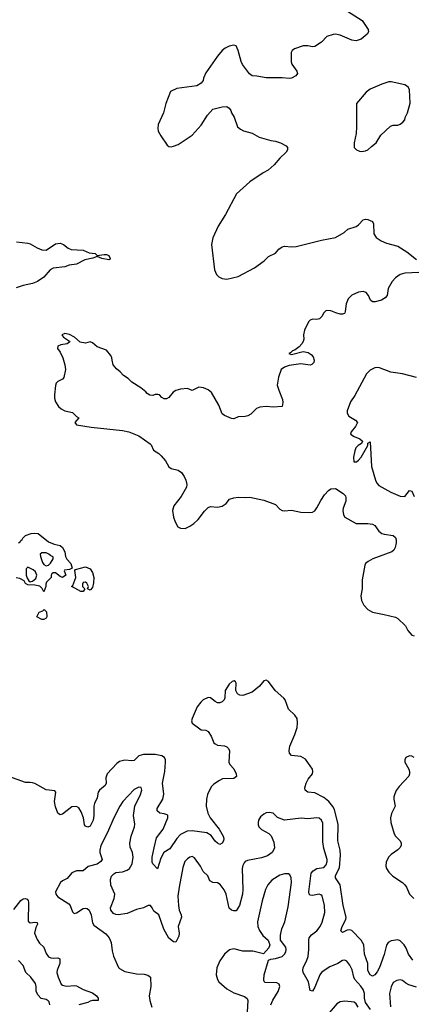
# Model space of a CAD drawing. Header units: inches. Extents: x 1603819 to 1745079, y 385938 to 533966.
# Tile 343 of 561: x 1665080 to 1668474, y 444016 to 452536. Entities that reach past the tile are written whole.
import ezdxf

# ---------------------------------------------------------------- set-up
doc = ezdxf.new("R2010")
doc.units = ezdxf.units.IN
doc.header["$MEASUREMENT"] = 0
doc.layers.add('B6464', color=7, linetype='Continuous')
doc.layers.add('B6465', color=7, linetype='Continuous')

msp = doc.modelspace()

# ---------------------------------------------------------------- linework, layer by layer
at = {"layer": 'B6464', "color": 5}
for points, elevation in [([(1667710.5, 450000), (1667692.8, 449967.2), (1667671.7, 449948.3), (1667650, 449943), (1667610, 449944.2), (1667590, 449937), (1667577.4, 449922.6), (1667541.1, 449850), (1667533.7, 449810), (1667536, 449770), (1667531.5, 449750), (1667519.6, 449730), (1667496, 449704), (1667460.2, 449679.8), (1667437.1, 449670), (1667424.1, 449655.9), (1667407.5, 449647.5), (1667430, 449638.4), (1667530, 449665.7), (1667574.7, 449654.7), (1667599.9, 449639.9), (1667618, 449618), (1667625.5, 449590), (1667624, 449570), (1667606.6, 449553.4), (1667590, 449547.6), (1667510, 449558.9), (1667410, 449544.5), (1667370.4, 449529.6), (1667341, 449510), (1667317.3, 449442.7), (1667307.2, 449372.8), (1667319.6, 449330), (1667352.4, 449250), (1667355.8, 449224.2), (1667350, 449189.2), (1667270, 449182.9), (1667209.5, 449189.5), (1667155.6, 449184.4), (1667127.7, 449172.3), (1667077.8, 449122.2), (1667053.3, 449106.7), (1667030, 449100.9), (1666970, 449099.3), (1666930, 449083.1), (1666910, 449083.5), (1666849.2, 449110), (1666830, 449126), (1666801.7, 449201.7), (1666737.6, 449310), (1666710, 449334), (1666670, 449351.6), (1666630, 449354.7), (1666570, 449327.8), (1666530, 449343.6), (1666470, 449337.4), (1666430, 449326.3), (1666406, 449314), (1666370, 449265.2), (1666350, 449255.3), (1666330, 449255.3), (1666310, 449268), (1666290, 449288.7), (1666272.9, 449292.9), (1666250, 449293.2), (1666230, 449285.2), (1666206, 449286), (1666180.9, 449300.9), (1666170, 449315.3), (1666128, 449350), (1666050, 449398), (1666018, 449430), (1665978, 449458), (1665948, 449490), (1665915.5, 449515.5), (1665889.2, 449550), (1665878, 449590), (1665877, 449610), (1665867, 449630), (1665830, 449676.2), (1665750, 449705.1), (1665710, 449739.1), (1665690, 449748), (1665650, 449735.4), (1665604.1, 449744.1), (1665555.1, 449790), (1665510, 449812.2), (1665470, 449820.8), (1665444.9, 449810), (1665450, 449800.7), (1665458, 449790), (1665510, 449754), (1665512.3, 449747.7), (1665491.3, 449730), (1665436.5, 449723.5), (1665408.4, 449710), (1665408.2, 449690), (1665430, 449658.8), (1665452.7, 449610), (1665470.5, 449550), (1665476.3, 449510), (1665460.4, 449439.6), (1665450, 449425.2), (1665410, 449404), (1665396, 449390), (1665390.4, 449369.6), (1665379.6, 449290), (1665381.3, 449261.3), (1665389.1, 449229.1), (1665416.4, 449190), (1665437.1, 449170), (1665470, 449151.8), (1665537.1, 449137.1), (1665570, 449101), (1665591.3, 449090), (1665558, 449050), (1665571.3, 449030), (1665698, 449010), (1665970, 448982), (1666022.8, 448970), (1666110, 448935.5), (1666206.6, 448866.6), (1666216.1, 448856.1), (1666237.3, 448810), (1666282, 448782), (1666303.1, 448763.1), (1666339.2, 448719.2), (1666370, 448666.8), (1666390, 448653.4), (1666450, 448639.1), (1666477.7, 448617.7), (1666502, 448582), (1666517.1, 448550), (1666525.2, 448514.8), (1666522, 448490), (1666476.4, 448410), (1666411.7, 448330), (1666402, 448290), (1666409.1, 448230), (1666424, 448190), (1666448.3, 448148.3), (1666470, 448135.8), (1666510, 448134.4), (1666550, 448152.4), (1666584.1, 448175.9), (1666621.6, 448210), (1666676.2, 448283.8), (1666710, 448315.5), (1666730, 448323), (1666790, 448317.6), (1666830, 448324.9), (1666864.5, 448350), (1666894, 448386), (1666930, 448399.1), (1666970, 448404), (1667030, 448401), (1667070, 448404.7), (1667190, 448377.3), (1667290, 448340.7), (1667330, 448301.6), (1667350, 448288.9), (1667370, 448284.6), (1667430, 448292), (1667510, 448274.4), (1667589.4, 448270.6), (1667610, 448274.8), (1667630, 448286.8), (1667650, 448310.8), (1667684, 448376), (1667716.2, 448423.8), (1667750, 448463.1), (1667770, 448475.8), (1667810, 448479.3), (1667876, 448436), (1667896.3, 448416.3), (1667899.6, 448399.6), (1667898, 448370), (1667876.5, 448310), (1667874.3, 448290), (1667879.5, 448250), (1667890.5, 448230), (1667990, 448176.5), (1668090, 448175.8), (1668130.3, 448170.4), (1668150, 448159.1), (1668184.2, 448110), (1668210, 448090.3), (1668230, 448083.2), (1668310, 448071.7), (1668330, 448055.3), (1668335.3, 448035.3), (1668335.6, 448010), (1668325, 447970), (1668313.5, 447946.5), (1668296.1, 447930), (1668133.4, 447870), (1668092.6, 447847.4), (1668070.6, 447830), (1668063.4, 447816.6), (1668040.4, 447690), (1668039.5, 447610), (1668028.7, 447550), (1668035.8, 447510), (1668054, 447470), (1668090, 447432.2), (1668130, 447408.9), (1668230.2, 447390.2), (1668330, 447364.9), (1668350, 447355.5), (1668414, 447290), (1668434.8, 447250), (1668470, 447211), (1668490, 447202.8)], 320), ([(1667889.9, 450000), (1667886.7, 449993.3), (1667870, 449986.6), (1667850, 449986.9), (1667813.2, 450000)], 320), ([(1668510, 449440.5), (1668390, 449472.1), (1668287.3, 449487.2), (1668190, 449522), (1668170, 449526.6), (1668150, 449524.5), (1668110, 449502), (1668079.3, 449470), (1667977, 449283), (1667938.7, 449230), (1667911.8, 449150), (1667912, 449130), (1667924.2, 449104.2), (1667984, 449070), (1668001, 449050), (1667983.5, 449016.5), (1667946, 448970), (1667938.8, 448950), (1667971, 448930), (1668021, 448910), (1668042.8, 448890), (1668036, 448870), (1668006, 448850), (1667986.8, 448830), (1667975.9, 448804.1), (1667966, 448750), (1667967.3, 448710), (1667992, 448710), (1668010, 448723.1), (1668032.8, 448750), (1668089, 448850), (1668089.1, 448870.9), (1668110, 448882), (1668122.4, 448670), (1668156.5, 448550), (1668166.4, 448526.4), (1668184.2, 448504.2), (1668288.2, 448448.2), (1668370, 448412), (1668410, 448410.6), (1668450, 448461), (1668470, 448456), (1668490, 448411)], 340), ([(1665069.6, 448010.4), (1665083.2, 448016.8), (1665089.4, 448030), (1665102, 448038), (1665106.6, 448050), (1665130, 448071.8), (1665178, 448090), (1665210, 448093.1), (1665238.8, 448090), (1665330, 448017.3), (1665378, 447998), (1665430, 447986), (1665450.7, 447970), (1665470, 447932), (1665474.8, 447890), (1665487.7, 447867.7), (1665522.8, 447830), (1665534, 447790), (1665510, 447778), (1665467.1, 447772.9), (1665465.4, 447765.4), (1665478, 447730), (1665450, 447708.7), (1665430, 447718), (1665390, 447748.7), (1665370, 447748.7), (1665358, 447742), (1665351.3, 447730), (1665351, 447709), (1665311, 447670), (1665304.7, 447650), (1665304.7, 447630), (1665290, 447586), (1665274.6, 447614.6), (1665253.6, 447633.6), (1665210, 447642), (1665150, 447646), (1665130, 447658), (1665118.9, 447678.9), (1665081.6, 447701.6), (1665050, 447705.6)], 280), ([(1668477.4, 444397.4), (1668441.3, 444450), (1668421.5, 444501.5), (1668404.5, 444530), (1668370, 444564), (1668350, 444572.7), (1668290, 444565.4), (1668264.2, 444550), (1668252.1, 444527.9), (1668230, 444447.6), (1668190, 444334.5), (1668170, 444296.2), (1668150, 444272), (1668130, 444258), (1668109.5, 444270), (1668090, 444308.7), (1668089.8, 444370), (1668061.2, 444450), (1668054, 444530), (1668032.6, 444570), (1667950, 444654.7), (1667930, 444661.2), (1667910, 444657.3), (1667870, 444636.9), (1667855.6, 444650), (1667866.3, 444690), (1667899.9, 444750), (1667902.7, 444770), (1667877.3, 444870), (1667851.3, 445050), (1667809.8, 445110), (1667808.9, 445130), (1667844.6, 445195.4), (1667853.9, 445306.2), (1667849, 445350), (1667828.9, 445431.1), (1667832.9, 445572.9), (1667802.3, 445702.3), (1667787.7, 445727.7), (1667751.9, 445770), (1667710, 445805), (1667630, 445844.4), (1667570, 445851.1), (1667547.9, 445867.9), (1667544.8, 445890), (1667556.5, 445930), (1667575.2, 445964.8), (1667611.6, 446010), (1667615.3, 446030), (1667609.8, 446050), (1667550, 446136.4), (1667510, 446159.8), (1667430, 446168.7), (1667413.5, 446190), (1667410.8, 446210), (1667414.6, 446250), (1667458, 446350), (1667477.6, 446410), (1667482, 446450), (1667477.3, 446490), (1667458, 446518), (1667404.4, 446570), (1667373.5, 446650), (1667363.6, 446663.6), (1667289.6, 446730), (1667230, 446809.3), (1667210, 446819.3), (1667190, 446816), (1667152, 446768), (1667090, 446716.9), (1667010, 446686.9), (1666982, 446690), (1666962, 446702), (1666947.6, 446730), (1666950, 446795.3), (1666945.6, 446805.6), (1666933.9, 446813.9), (1666916, 446810), (1666890, 446787), (1666855.8, 446730), (1666853.3, 446666.7), (1666848.4, 446650), (1666830, 446633.3), (1666810, 446625.4), (1666790, 446625.4), (1666770, 446634.7), (1666730, 446668.9), (1666710, 446671.3), (1666666.6, 446650), (1666644.5, 446630), (1666614.1, 446590), (1666570.2, 446490), (1666566.6, 446470), (1666570, 446448), (1666638, 446398), (1666650, 446392.2), (1666690, 446388.5), (1666710, 446376.3), (1666736.5, 446336.5), (1666759.3, 446279.3), (1666768.5, 446268.5), (1666790, 446259.3), (1666851.7, 446251.7), (1666870, 446243.8), (1666885.5, 446230), (1666893.1, 446210), (1666889, 446110), (1666896.5, 446090), (1666931.9, 446051.9), (1666950.4, 446009.6), (1666953, 445987), (1666931, 445970), (1666834.6, 445965.4), (1666806.7, 445953.3), (1666758.4, 445921.6), (1666738.9, 445901.1), (1666724.4, 445875.6), (1666704.9, 445830), (1666694.9, 445790), (1666691.6, 445730), (1666705.2, 445670), (1666726.9, 445630), (1666804.9, 445530), (1666839.5, 445470), (1666846, 445450), (1666843, 445430), (1666830, 445409.2), (1666810, 445399.5), (1666790, 445409.6), (1666770, 445428.2), (1666735.4, 445475.4), (1666699.2, 445499.2), (1666570, 445518.2), (1666526.8, 445513.2), (1666470, 445485.4), (1666438.5, 445450), (1666377.9, 445362.1), (1666324.9, 445330), (1666298.7, 445281.3), (1666270, 445189), (1666232, 445232), (1666226.2, 445246.2), (1666226.2, 445290), (1666241.2, 445370), (1666263.6, 445456.4), (1666319.1, 445530), (1666361.6, 445630), (1666361.1, 445650), (1666355.7, 445655.7), (1666330, 445665), (1666290.8, 445670.8), (1666268.3, 445690), (1666268.7, 445710), (1666318, 445790), (1666326.5, 445833.5), (1666315, 445930), (1666333.7, 446030), (1666341.6, 446110), (1666340.2, 446130), (1666332.5, 446150), (1666310, 446166.4), (1666250, 446178.4), (1666150, 446178.7), (1666110, 446164.7), (1666070, 446124.7), (1666050, 446121.4), (1665990, 446128), (1665943.9, 446116.1), (1665919.5, 446100.5), (1665837, 446010), (1665826, 445974), (1665826.5, 445930), (1665818.9, 445910), (1665770.2, 445869.8), (1665758, 445850), (1665750, 445803.7), (1665727.2, 445752.8), (1665722, 445730), (1665721.7, 445650), (1665715.5, 445610), (1665690, 445556.9), (1665670, 445547.2), (1665650, 445558.3), (1665640.4, 445570), (1665630.7, 445630), (1665610, 445682.4), (1665590, 445717.2), (1665570, 445728.4), (1665530, 445725.1), (1665450, 445660.7), (1665430, 445656), (1665410, 445669.3), (1665390, 445724), (1665379.8, 445770), (1665391.1, 445851.1), (1665384.1, 445864.1), (1665310, 445872), (1665210, 445926.6), (1665190, 445932.3), (1665170, 445936), (1665130, 445934), (1664986, 445986)], 320), ([(1668490, 446151.8), (1668470, 446163.9), (1668450, 446166.9), (1668417.1, 446150), (1668408.7, 446130), (1668410.3, 446110), (1668443.1, 446050), (1668450.4, 446030), (1668450.5, 446010), (1668443, 445990), (1668360.9, 445899.1), (1668335.2, 445864.8), (1668322, 445838), (1668314.3, 445810), (1668314.6, 445790), (1668326.4, 445730), (1668294.6, 445665.4), (1668286.4, 445630), (1668287.3, 445590), (1668316.5, 445490), (1668329.1, 445470), (1668370.2, 445430), (1668376.9, 445410), (1668376.5, 445390), (1668367.4, 445370), (1668350, 445351.2), (1668290, 445312.2), (1668270, 445292.8), (1668248.1, 445248.1), (1668245.2, 445210), (1668250.2, 445190), (1668270, 445159.5), (1668304.3, 445124.3), (1668388, 445070), (1668408.4, 445050), (1668423.8, 445030), (1668450.7, 444970), (1668486.8, 444930)], 320), ([(1668111.4, 443971.4), (1668070.5, 444030.5), (1668062.1, 444070), (1668060.1, 444110), (1668050, 444143.5), (1668030, 444173.6), (1667976.8, 444230), (1667967.3, 444250), (1667954.9, 444314.9), (1667933.8, 444353.8), (1667907.7, 444387.7), (1667890, 444396.9), (1667870, 444394), (1667830.9, 444369.1), (1667761, 444339), (1667711.1, 444308.9), (1667688.6, 444291.4), (1667673.2, 444270), (1667630, 444163.7), (1667610, 444129.4), (1667590, 444135.3), (1667575.4, 444210), (1667529.7, 444290), (1667527.1, 444310), (1667530.9, 444330), (1667563.5, 444396.5), (1667572.8, 444430), (1667580.3, 444490), (1667578.9, 444570), (1667583.2, 444590), (1667604, 444616), (1667649.8, 444650), (1667678.8, 444690), (1667695, 444725), (1667716.8, 444810), (1667713.7, 444870), (1667694.2, 444954.2), (1667684.1, 444964.1), (1667670, 444968.8), (1667610, 444957.8), (1667590, 444958.9), (1667581.5, 444970), (1667579, 444990), (1667600.3, 445150), (1667616.4, 445170), (1667650, 445191.1), (1667710, 445200.2), (1667730, 445221.3), (1667737.3, 445250), (1667737.1, 445270), (1667710, 445365.2), (1667700.8, 445420.8), (1667701.9, 445581.9), (1667690, 445609.7), (1667670, 445625), (1667650, 445630.6), (1667570, 445621), (1667514.2, 445625.8), (1667369.6, 445609.6), (1667310, 445632.7), (1667270, 445669.2), (1667236.2, 445676.2), (1667210, 445671.6), (1667190, 445661.6), (1667161.5, 445638.5), (1667144.4, 445610), (1667140.3, 445590), (1667140.3, 445570), (1667147.2, 445550), (1667170, 445527), (1667233.5, 445493.5), (1667253.3, 445473.3), (1667277.5, 445417.5), (1667282, 445370), (1667275.3, 445350), (1667261.6, 445330), (1667220.9, 445299.1), (1667170, 445282.8), (1667050, 445261.3), (1667030, 445251.6), (1667021.1, 445238.9), (1667010, 445217.2), (1667004, 445190), (1667009.2, 445010), (1667006.7, 444970), (1666981.1, 444870), (1666950, 444825.2), (1666930, 444824.5), (1666910, 444831.5), (1666890, 444847.3), (1666866.2, 444970), (1666847.4, 445007.4), (1666812.2, 445052.2), (1666790, 445066.6), (1666750, 445070.8), (1666724.1, 445084.1), (1666707.6, 445127.6), (1666665.4, 445165.4), (1666642, 445210), (1666590, 445282.7), (1666570, 445293.6), (1666550, 445289.6), (1666530, 445275.1), (1666508.8, 445250), (1666490, 445199), (1666457.2, 445030), (1666448.1, 444950), (1666453.4, 444870), (1666457.3, 444830), (1666475.8, 444790), (1666478.9, 444770), (1666450.2, 444690), (1666458.8, 444630), (1666455.1, 444604.9), (1666430, 444553.2), (1666410, 444557), (1666368.6, 444588.6), (1666327.1, 444667.1), (1666283.1, 444790), (1666240.6, 444820.6), (1666226.3, 444850), (1666210, 444869.6), (1666190, 444869.6), (1666150, 444849.6), (1666090, 444836.8), (1666010, 444801.3), (1665930, 444789.6), (1665910, 444792), (1665890, 444800.9), (1665866.6, 444830), (1665865.6, 444850), (1665896, 444930), (1665902.4, 444970), (1665867.9, 445047.9), (1665863.9, 445096.1), (1665874.9, 445125.1), (1665894.5, 445145.5), (1665910, 445154.9), (1665970, 445162.4), (1666010, 445175.5), (1666030, 445190.7), (1666053, 445230), (1666061.6, 445290), (1666054.7, 445330), (1666034.6, 445374.6), (1666032.3, 445410), (1666042.5, 445470), (1666071.6, 445551.6), (1666073.9, 445573.9), (1666064.4, 445650), (1666076.1, 445730), (1666124.7, 445830), (1666135.6, 445870), (1666131.2, 445891.2), (1666110, 445895.1), (1666070, 445874.3), (1665971.8, 445770), (1665945.2, 445730), (1665893.8, 445630), (1665838.9, 445501.1), (1665781.8, 445390), (1665771.6, 445350), (1665771.7, 445330), (1665792, 445270), (1665782, 445250), (1665750.3, 445229.7), (1665670.6, 445209.4), (1665630, 445169.2), (1665570, 445169.7), (1665530, 445153), (1665490, 445105.1), (1665450, 445084), (1665433.7, 445070), (1665390.5, 444990), (1665393, 444970), (1665410, 444945.5), (1665506.2, 444886.2), (1665517.2, 444870), (1665535.3, 444815.3), (1665550, 444802), (1665570, 444808.5), (1665630, 444843.6), (1665650, 444847.6), (1665663.6, 444843.6), (1665680.5, 444830), (1665697.3, 444790), (1665710, 444722), (1665721.1, 444701.1), (1665824.1, 444624.1), (1665853.4, 444590), (1665870.3, 444550.3), (1665878.9, 444478.9), (1665890, 444431), (1665934.7, 444334.7), (1665944.1, 444324.1), (1665990, 444298.3), (1666090, 444280.3), (1666156.1, 444276.1), (1666188, 444268), (1666210.4, 444250.4), (1666214.9, 444170), (1666199.3, 444090), (1666204.9, 444050), (1666222, 443990)], 340), ([(1667252, 444010), (1667268.2, 444051.8), (1667314.3, 444125.7), (1667327.8, 444170), (1667322, 444190), (1667302, 444202), (1667203.2, 444203.2), (1667193.2, 444213.2), (1667190, 444226), (1667192, 444270), (1667230, 444398), (1667250, 444407.3), (1667290, 444410.7), (1667348.7, 444430), (1667369.3, 444450), (1667379.5, 444470), (1667383.7, 444490), (1667379.3, 444510), (1667335.3, 444570), (1667334, 444614), (1667345.1, 444670), (1667371.2, 444730), (1667402.3, 444857.8), (1667431.1, 445070), (1667427.6, 445110), (1667416.3, 445136.3), (1667404.8, 445144.8), (1667370, 445144.7), (1667330, 445132.9), (1667260.3, 445090), (1667226, 445050), (1667206, 445010), (1667176.5, 444910), (1667135.2, 444730), (1667139, 444690), (1667153.1, 444653.1), (1667182.4, 444610), (1667226.8, 444570), (1667234.4, 444554.4), (1667241, 444530), (1667234.4, 444505.6), (1667187.5, 444452.5), (1667094.6, 444474.6), (1667010, 444475.9), (1666930, 444494.6), (1666893.7, 444486.3), (1666851, 444449), (1666809.3, 444390.7), (1666785.2, 444330), (1666779.5, 444270), (1666788.8, 444230), (1666801.6, 444210), (1666870, 444148.4), (1666930, 444114.9), (1667024.5, 444084.5), (1667046.4, 444066.4), (1667051, 444050), (1667047.3, 443950)], 360), ([(1665030, 444836.4), (1665090, 444915.3), (1665110, 444929.1), (1665130, 444932.3), (1665145.2, 444925.2), (1665154, 444914), (1665156.2, 444896.2), (1665154.3, 444734.3), (1665170, 444719.5), (1665210, 444726.4), (1665230, 444724.7), (1665233.1, 444710), (1665219.5, 444680.5), (1665209.4, 444630.6), (1665230, 444575.6), (1665250, 444544.2), (1665290.1, 444510.1), (1665310, 444454.9), (1665330, 444427.6), (1665350, 444416.5), (1665370, 444413.8), (1665410, 444418), (1665428.4, 444408.4), (1665426.3, 444370), (1665404.9, 444310), (1665402, 444290), (1665411.4, 444250), (1665438.9, 444190), (1665450, 444180.8), (1665470, 444174.9), (1665490, 444172.9), (1665550, 444179.5), (1665570, 444175.8), (1665630, 444143.2), (1665710, 444114.7), (1665744, 444090), (1665758.8, 444070), (1665758, 444050), (1665710, 444047.4), (1665690, 444042), (1665668, 444030), (1665590, 444010.8)], 320), ([(1665340.5, 444010), (1665335.6, 444035.6), (1665327, 444047), (1665310, 444055.8), (1665265.9, 444065.9), (1665237.7, 444097.7), (1665223.4, 444130), (1665222.6, 444170), (1665216.7, 444196.7), (1665177.3, 444250), (1665133.2, 444290), (1665110, 444352.5), (1665070, 444395.2)], 320), ([(1668510, 444162.9), (1668443.6, 444183.6), (1668417.7, 444197.7), (1668390, 444220.5), (1668370, 444226), (1668339.3, 444220.7), (1668310, 444202.9), (1668290, 444166), (1668276.9, 444110), (1668286.2, 443993.8)], 340), ([(1668006, 443990), (1667990, 444020.8), (1667970, 444035), (1667890, 444042.2), (1667850, 444038), (1667821, 444019), (1667692.4, 443867.6)], 360)]:
    msp.add_lwpolyline(points, dxfattribs=dict(at, elevation=elevation))
at = {"layer": 'B6464', "color": 5, "elevation": 280}
for points in [[(1665270, 447922), (1665258, 447910), (1665258.8, 447890), (1665278, 447838), (1665290, 447821), (1665310, 447810.8), (1665330, 447814.8), (1665347.2, 447832.8), (1665368.7, 447870), (1665368, 447888), (1665350, 447895.3), (1665332.1, 447912.1), (1665310, 447921.2)], [(1665150, 447798), (1665136.9, 447783.1), (1665134.8, 447770), (1665137.3, 447730), (1665144.5, 447704.5), (1665159.6, 447679.6), (1665170, 447672), (1665190, 447678), (1665219.5, 447700.5), (1665229.2, 447730), (1665216.6, 447756.6), (1665196.2, 447776.2)], [(1665690, 447598), (1665666, 447610), (1665675.3, 447630), (1665660.4, 447660.4), (1665650, 447668), (1665630, 447666), (1665622, 447650), (1665622, 447630), (1665642, 447610), (1665630, 447588), (1665608.4, 447588.4), (1665558, 447618), (1665528, 447630), (1665539, 447641), (1665564, 447710), (1665558, 447770), (1665562, 447778), (1665650, 447802), (1665690, 447784.7), (1665710, 447751.3), (1665720.5, 447710), (1665716.7, 447663.3), (1665710, 447622)], [(1665270, 447346), (1665228.7, 447370), (1665248, 447410), (1665279, 447421), (1665292, 447432), (1665311.1, 447411.1), (1665316, 447370), (1665310, 447358), (1665290, 447346)]]:
    msp.add_lwpolyline(points, close=True, dxfattribs=at)
at = {"layer": 'B6465', "color": 5}
for points, elevation in [([(1667913.7, 452610), (1668040.7, 452530), (1668092.3, 452452.3), (1668095.5, 452430), (1668084.9, 452410), (1668031.5, 452368.5), (1667990, 452354.3), (1667950, 452357.4), (1667850, 452402), (1667810.3, 452409.7), (1667790, 452408.6), (1667736.3, 452390), (1667690, 452342), (1667630, 452304.2), (1667610, 452300.5), (1667570, 452309.6), (1667530.4, 452309.6), (1667455.8, 452284.2), (1667434.8, 452270), (1667427.9, 452252.1), (1667427.4, 452172.6), (1667433.1, 452150), (1667474.9, 452090), (1667480.7, 452070), (1667466, 452050), (1667430.3, 452029.7), (1667410, 452026), (1667350, 452032.8), (1667210, 452032.4), (1667130, 452048.2), (1667089.3, 452050), (1667066.4, 452066.4), (1667006.9, 452146.9), (1666994.1, 452174.1), (1666970, 452268.7), (1666950, 452309.2), (1666930, 452315.6), (1666890, 452308), (1666854.9, 452290), (1666830.3, 452270), (1666790, 452221.3), (1666690, 452076), (1666668.4, 452030), (1666665.5, 452010), (1666650, 451986.6), (1666610, 451963.6), (1666438, 451942), (1666384.7, 451915.3), (1666344, 451810), (1666323.8, 451730), (1666278.4, 451630), (1666273.4, 451593.4), (1666277.3, 451570), (1666298.8, 451530), (1666356, 451450), (1666370, 451438.8), (1666390, 451436.3), (1666410, 451440.5), (1666450, 451455.8), (1666570, 451538), (1666650, 451622), (1666702.9, 451710), (1666750, 451762.8), (1666830, 451782.8), (1666870, 451784.7), (1666891.3, 451770), (1666904.7, 451750), (1666911, 451730), (1666932.8, 451692.8), (1666964, 451610), (1666988.3, 451588.3), (1667015.2, 451575.2), (1667090, 451554.9), (1667150, 451519.3), (1667250, 451490.4), (1667290, 451485.3), (1667336, 451470), (1667383, 451443), (1667394.8, 451430), (1667394, 451410), (1667384.9, 451390), (1667330, 451337), (1667281.2, 451278.8), (1667227.4, 451232.6), (1667184, 451210), (1667070, 451133.3), (1666954.4, 451030), (1666858.4, 450850), (1666797.1, 450750), (1666750.3, 450649.7), (1666737.6, 450590), (1666764.9, 450370), (1666781.1, 450330), (1666802.4, 450310), (1666830, 450297.6), (1666870, 450291.4), (1666970, 450313.6), (1667109.6, 450390), (1667192, 450450), (1667230, 450485.5), (1667290, 450516.4), (1667320.5, 450550), (1667350, 450571.5), (1667370, 450575.6), (1667430, 450571.4), (1667470, 450573.8), (1667690, 450628.9), (1667809.6, 450650.4), (1667885.8, 450694.2), (1667918, 450722), (1667990, 450746.4), (1668010, 450761.6), (1668050, 450805.5), (1668070, 450810.6), (1668090, 450808.2), (1668130.5, 450790.5), (1668138, 450770), (1668142, 450682), (1668162.8, 450650), (1668203.6, 450623.6), (1668250, 450601.3), (1668350, 450574.9), (1668427.5, 450527.5), (1668510, 450460.3)], 320), ([(1665052.9, 450612.9), (1665150, 450603.1), (1665170, 450597.4), (1665230, 450560.9), (1665270, 450543.6), (1665310, 450542.6), (1665390, 450597.3), (1665430, 450602.6), (1665458, 450590), (1665497.7, 450557.7), (1665526, 450546), (1665630, 450540.7), (1665679.8, 450519.8), (1665731.8, 450511.8), (1665750, 450496), (1665810, 450504.9), (1665830, 450503.8), (1665850, 450494.4), (1665861.6, 450470), (1665858.7, 450461.3), (1665850, 450457), (1665788.7, 450470), (1665750, 450486.6), (1665713.6, 450473.6), (1665642.3, 450457.7), (1665570, 450420.4), (1665508.7, 450411.3), (1665470, 450398), (1665370, 450386.6), (1665342.4, 450370), (1665290, 450308), (1665233.4, 450270), (1665190, 450252.6), (1665110, 450236.9), (1665050, 450214.7)], 280), ([(1668530, 450349.7), (1668410, 450341.5), (1668370, 450329.7), (1668330, 450301.3), (1668300.9, 450270), (1668264.6, 450210), (1668257.2, 450150), (1668239.3, 450130), (1668206.3, 450110), (1668153.2, 450093.2), (1668130, 450094.3), (1668111.5, 450110), (1668095.8, 450150), (1668074.5, 450174.5), (1668050, 450183.1), (1668010, 450179.1), (1667950, 450152.6), (1667919.9, 450120.1), (1667902.6, 450077.4), (1667894.6, 450010), (1667889.9, 450000)], 320), ([(1667813.2, 450000), (1667770, 450015.4), (1667730, 450018.4), (1667713.8, 450006.2), (1667710.5, 450000)], 320)]:
    msp.add_lwpolyline(points, dxfattribs=dict(at, elevation=elevation))
at = {"layer": 'B6465', "color": 5, "elevation": 340}
msp.add_lwpolyline([(1668290, 451998), (1668270, 451997), (1668210, 451978.7), (1668110, 451934.7), (1668075.5, 451910), (1667990.7, 451810), (1667992.2, 451610), (1667988, 451550), (1667970.8, 451470.8), (1667971.3, 451431.3), (1667992, 451410), (1668018, 451398), (1668034.8, 451394.8), (1668070, 451402), (1668090, 451410.7), (1668120.1, 451439.9), (1668160.9, 451470), (1668202.7, 451537.3), (1668285.3, 451614.7), (1668310, 451622), (1668350, 451622.8), (1668369.4, 451630.6), (1668392.1, 451647.9), (1668409, 451670), (1668413.2, 451690), (1668432.7, 451730), (1668454.8, 451814.8), (1668449.3, 451930), (1668441.2, 451950), (1668423.9, 451963.9), (1668410, 451972)], close=True, dxfattribs=at)

doc.saveas('drawing.dxf')
